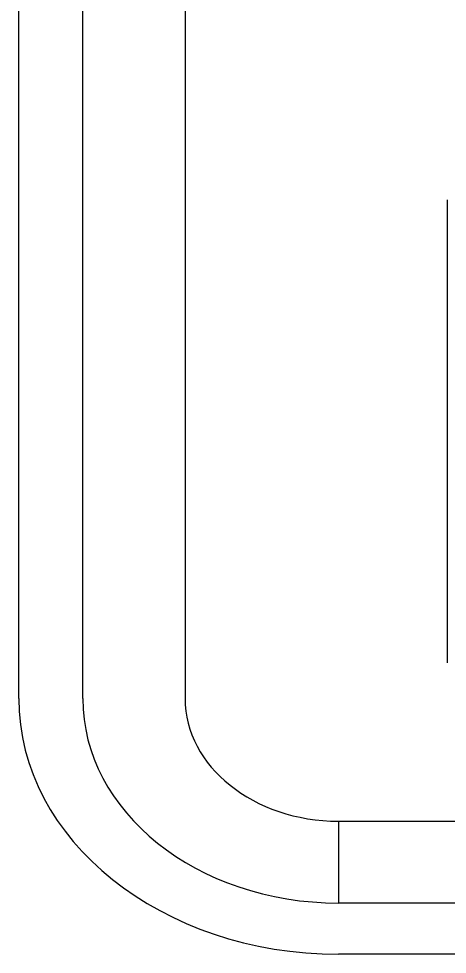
# Model space of a CAD drawing. Extents: x 1458 to 4498, y 17709 to 24109.
# Drawn here: x 2529.91 to 2539.96, y 20737.82 to 20759.76 of the extents above; entities that cross this region are included whole.
import ezdxf

# ---------------------------------------------------------------- set-up
doc = ezdxf.new("R2010")
doc.units = 0
doc.layers.add('P_TRAF_TCP_General', color=7, linetype='Continuous')

msp = doc.modelspace()

# ---------------------------------------------------------------- linework, layer by layer
at = {"layer": 'P_TRAF_TCP_General'}
for p, q in [((2529.909, 20743.817), (2529.909, 20779.817)), ((2531.411, 20743.817), (2531.411, 20779.817)), ((2533.811, 20779.817), (2533.811, 20743.817)), ((2539.96, 20755.512), (2539.96, 20744.651)), ((2539.96, 20755.512), (2539.96, 20755.512)), ((2539.96, 20755.512), (2539.96, 20744.651)), ((2539.96, 20755.512), (2539.96, 20755.512)), ((2539.96, 20755.512), (2539.96, 20744.651)), ((2539.96, 20755.512), (2539.96, 20744.651)), ((2539.96, 20755.512), (2539.96, 20755.512)), ((2539.96, 20755.512), (2539.96, 20744.651)), ((2539.96, 20755.512), (2539.96, 20755.512)), ((2539.96, 20755.512), (2539.96, 20744.651)), ((2539.96, 20744.651), (2539.96, 20744.651)), ((2539.96, 20744.651), (2539.96, 20744.651)), ((2539.96, 20744.651), (2539.96, 20744.651)), ((2539.96, 20744.651), (2539.96, 20744.651)), ((2537.409, 20740.939), (2537.409, 20739.019)), ((2537.409, 20740.939), (2618.409, 20740.939)), ((2618.409, 20739.019), (2537.409, 20739.019)), ((2618.409, 20737.817), (2537.409, 20737.817))]:
    msp.add_line(p, q, dxfattribs=at)
for major_axis in [(7.5, 0), (5.998, 0), (3.598, 0)]:
    msp.add_ellipse((2537.409, 20743.817), major_axis=major_axis, ratio=0.8, start_param=3.141593, end_param=4.712389, dxfattribs=at)

doc.saveas('drawing.dxf')
